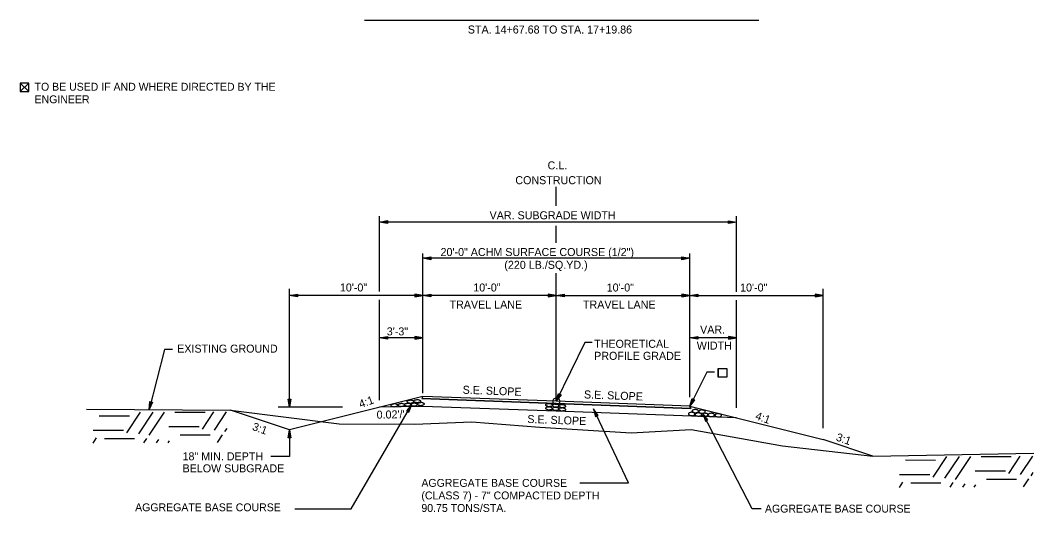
# Model space of a CAD drawing. Extents: x 1001270 to 1003428, y 1840152 to 1842912.
# Drawn here: x 1001301.9 to 1001377.9, y 1841010.8 to 1841047.7 of the extents above; entities that cross this region are included whole.
import ezdxf

# ---------------------------------------------------------------- set-up
doc = ezdxf.new("R2010")
doc.units = 0
for name, color, linetype in [('1', 7, 'Continuous'), ('10', 7, 'Continuous'), ('19', 7, 'Continuous'), ('Default', 7, 'Continuous'), ('Level 1', 7, 'Continuous')]:
    doc.layers.add(name, color=color, linetype=linetype)

# ---------------------------------------------------------------- blocks, each defined once
blk = doc.blocks.new('ROCKS')
at = {"layer": '1'}
blk.add_spline([(0.013, 0.06), (0.053, 0.053), (0.107, 0.033), (0.133, 0.013), (0.133, -0.007), (0.12, -0.033), (0.107, -0.04), (0.073, -0.053), (0.033, -0.067), (0.013, -0.067), (-0.02, -0.06), (-0.06, -0.053), (-0.087, -0.047), (-0.113, -0.02), (-0.113, -0.007), (-0.107, 0.02), (-0.087, 0.033), (-0.067, 0.047), (-0.033, 0.053), (-0.02, 0.06), (0.013, 0.06)], degree=3, dxfattribs=at)

msp = doc.modelspace()

# ---------------------------------------------------------------- linework, layer by layer
at = {"layer": '10'}
for p, q in [((1001301.883, 1841042.956), (1001302.524, 1841042.315)), ((1001302.524, 1841042.956), (1001301.883, 1841042.315)), ((1001302.264, 1841042.315), (1001302.276, 1841042.315))]:
    msp.add_line(p, q, dxfattribs=at)
msp.add_lwpolyline([(1001302.276, 1841042.315), (1001302.524, 1841042.315), (1001302.524, 1841042.956), (1001301.883, 1841042.956), (1001301.883, 1841042.315), (1001302.264, 1841042.315)], dxfattribs=at)
at = {"layer": '19'}
for p, q in [((1001327.692, 1841047.653), (1001357.251, 1841047.653)), ((1001342.062, 1841033.764), (1001342.062, 1841035.178)), ((1001328.801, 1841027.334), (1001328.801, 1841032.989)), ((1001328.801, 1841032.546), (1001329.401, 1841032.651)), ((1001355.323, 1841032.544), (1001328.801, 1841032.546)), ((1001329.401, 1841032.441), (1001328.801, 1841032.546)), ((1001328.961, 1841032.561), (1001329.401, 1841032.596)), ((1001329.401, 1841032.491), (1001328.961, 1841032.531)), ((1001329.401, 1841032.651), (1001329.401, 1841032.441)), ((1001354.983, 1841032.439), (1001354.983, 1841032.649)), ((1001354.983, 1841032.649), (1001355.583, 1841032.544)), ((1001354.983, 1841032.594), (1001355.423, 1841032.559)), ((1001355.583, 1841032.544), (1001354.983, 1841032.439)), ((1001355.423, 1841032.529), (1001354.983, 1841032.489)), ((1001355.583, 1841027.332), (1001355.583, 1841032.987)), ((1001342.062, 1841030.989), (1001342.062, 1841032.256)), ((1001332.061, 1841022.42), (1001332.062, 1841030.191)), ((1001352.061, 1841019.991), (1001352.062, 1841030.19)), ((1001332.062, 1841029.831), (1001332.662, 1841029.936)), ((1001352.062, 1841029.83), (1001332.062, 1841029.831)), ((1001332.662, 1841029.726), (1001332.062, 1841029.831)), ((1001332.222, 1841029.846), (1001332.662, 1841029.881)), ((1001332.662, 1841029.776), (1001332.222, 1841029.816)), ((1001332.662, 1841029.936), (1001332.662, 1841029.726)), ((1001351.462, 1841029.725), (1001351.462, 1841029.935)), ((1001351.462, 1841029.935), (1001352.062, 1841029.83)), ((1001351.462, 1841029.88), (1001351.902, 1841029.845)), ((1001352.062, 1841029.83), (1001351.462, 1841029.725)), ((1001351.902, 1841029.815), (1001351.462, 1841029.775)), ((1001342.061, 1841019.123), (1001342.062, 1841028.713)), ((1001322.061, 1841018.678), (1001322.062, 1841027.538)), ((1001322.062, 1841027.046), (1001322.662, 1841027.151)), ((1001322.662, 1841027.151), (1001322.662, 1841026.941)), ((1001331.462, 1841027.151), (1001331.462, 1841026.941)), ((1001332.062, 1841027.045), (1001331.462, 1841027.151)), ((1001332.061, 1841019.743), (1001332.062, 1841027.345)), ((1001332.062, 1841027.045), (1001332.662, 1841027.15)), ((1001332.662, 1841027.15), (1001332.662, 1841026.94)), ((1001341.462, 1841027.15), (1001341.462, 1841026.94)), ((1001342.062, 1841027.045), (1001341.462, 1841027.15)), ((1001342.062, 1841027.345), (1001342.062, 1841027.345)), ((1001342.062, 1841027.045), (1001342.662, 1841027.15)), ((1001342.662, 1841027.15), (1001342.662, 1841026.94)), ((1001351.462, 1841027.149), (1001351.462, 1841026.939)), ((1001352.062, 1841027.044), (1001351.462, 1841027.149)), ((1001352.061, 1841022.419), (1001352.062, 1841027.344)), ((1001352.062, 1841027.044), (1001352.662, 1841027.149)), ((1001352.662, 1841027.149), (1001352.662, 1841026.939)), ((1001361.462, 1841027.148), (1001361.462, 1841026.938)), ((1001362.062, 1841027.043), (1001361.462, 1841027.148)), ((1001362.061, 1841017.113), (1001362.062, 1841027.535)), ((1001322.662, 1841026.941), (1001322.062, 1841027.046)), ((1001332.062, 1841027.045), (1001322.062, 1841027.046)), ((1001322.222, 1841027.061), (1001322.662, 1841027.096)), ((1001322.662, 1841026.991), (1001322.222, 1841027.031)), ((1001328.8, 1841019.2), (1001328.801, 1841026.71)), ((1001331.902, 1841027.06), (1001331.462, 1841027.096)), ((1001331.462, 1841026.941), (1001332.062, 1841027.045)), ((1001331.462, 1841026.991), (1001331.902, 1841027.03)), ((1001332.662, 1841026.94), (1001332.062, 1841027.045)), ((1001342.062, 1841027.045), (1001332.062, 1841027.045)), ((1001332.222, 1841027.06), (1001332.662, 1841027.095)), ((1001332.662, 1841026.99), (1001332.222, 1841027.03)), ((1001341.902, 1841027.06), (1001341.462, 1841027.095)), ((1001341.462, 1841026.94), (1001342.062, 1841027.045)), ((1001341.462, 1841026.99), (1001341.902, 1841027.03)), ((1001342.662, 1841026.94), (1001342.062, 1841027.045)), ((1001342.062, 1841027.045), (1001352.062, 1841027.044)), ((1001342.062, 1841026.745), (1001342.062, 1841026.745)), ((1001342.222, 1841027.06), (1001342.662, 1841027.095)), ((1001342.662, 1841026.99), (1001342.222, 1841027.03)), ((1001351.902, 1841027.059), (1001351.462, 1841027.094)), ((1001351.462, 1841026.939), (1001352.062, 1841027.044)), ((1001351.462, 1841026.989), (1001351.902, 1841027.029)), ((1001352.662, 1841026.939), (1001352.062, 1841027.044)), ((1001352.062, 1841027.044), (1001362.062, 1841027.043)), ((1001352.222, 1841027.059), (1001352.662, 1841027.094)), ((1001352.662, 1841026.989), (1001352.222, 1841027.029)), ((1001355.582, 1841018.627), (1001355.583, 1841026.708)), ((1001361.902, 1841027.058), (1001361.462, 1841027.093)), ((1001361.462, 1841026.938), (1001362.062, 1841027.043)), ((1001361.462, 1841026.988), (1001361.902, 1841027.028)), ((1001328.801, 1841023.88), (1001329.401, 1841023.985)), ((1001332.062, 1841023.88), (1001328.801, 1841023.88)), ((1001329.401, 1841023.775), (1001328.801, 1841023.88)), ((1001328.961, 1841023.895), (1001329.401, 1841023.93)), ((1001329.401, 1841023.825), (1001328.961, 1841023.865)), ((1001329.401, 1841023.985), (1001329.401, 1841023.775)), ((1001331.462, 1841023.985), (1001331.461, 1841023.775)), ((1001331.461, 1841023.775), (1001332.062, 1841023.88)), ((1001332.062, 1841023.88), (1001331.462, 1841023.985)), ((1001331.902, 1841023.895), (1001331.462, 1841023.93)), ((1001331.461, 1841023.825), (1001331.902, 1841023.865)), ((1001352.062, 1841023.878), (1001352.662, 1841023.983)), ((1001355.583, 1841023.878), (1001352.062, 1841023.878)), ((1001352.662, 1841023.773), (1001352.062, 1841023.878)), ((1001352.222, 1841023.893), (1001352.662, 1841023.928)), ((1001352.662, 1841023.823), (1001352.222, 1841023.863)), ((1001352.662, 1841023.983), (1001352.662, 1841023.773)), ((1001354.983, 1841023.983), (1001354.983, 1841023.773)), ((1001355.583, 1841023.878), (1001354.983, 1841023.983)), ((1001355.423, 1841023.893), (1001354.983, 1841023.928)), ((1001354.983, 1841023.773), (1001355.583, 1841023.878)), ((1001354.983, 1841023.823), (1001355.423, 1841023.863)), ((1001352.061, 1841019.444), (1001352.061, 1841020.312)), ((1001322.061, 1841018.678), (1001322.061, 1841019.66)), ((1001342.061, 1841019.123), (1001342.229, 1841019.709)), ((1001342.416, 1841019.617), (1001342.061, 1841019.123)), ((1001342.121, 1841019.27), (1001342.275, 1841019.681)), ((1001342.374, 1841019.634), (1001342.145, 1841019.261)), ((1001342.229, 1841019.709), (1001342.416, 1841019.617)), ((1001311.536, 1841018.499), (1001311.584, 1841019.106)), ((1001311.786, 1841019.053), (1001311.536, 1841018.499)), ((1001311.565, 1841018.655), (1001311.634, 1841019.088)), ((1001311.584, 1841019.106), (1001311.786, 1841019.053)), ((1001311.74, 1841019.062), (1001311.59, 1841018.651)), ((1001321.956, 1841019.278), (1001322.166, 1841019.278)), ((1001322.061, 1841018.678), (1001321.956, 1841019.278)), ((1001322.046, 1841018.838), (1001322.011, 1841019.278)), ((1001332.061, 1841019.493), (1001322.061, 1841016.993)), ((1001322.166, 1841019.278), (1001322.061, 1841018.678)), ((1001322.116, 1841019.278), (1001322.076, 1841018.838)), ((1001326.686, 1841011.079), (1001331.228, 1841018.88)), ((1001331.228, 1841018.88), (1001330.836, 1841018.414)), ((1001331.017, 1841018.31), (1001331.228, 1841018.88)), ((1001332.06, 1841019.493), (1001331.979, 1841019.329)), ((1001332.061, 1841019.493), (1001331.979, 1841019.329)), ((1001352.061, 1841018.753), (1001352.239, 1841019.336)), ((1001352.425, 1841019.24), (1001352.061, 1841018.753)), ((1001352.124, 1841018.899), (1001352.285, 1841019.307)), ((1001352.383, 1841019.258), (1001352.147, 1841018.89)), ((1001352.239, 1841019.336), (1001352.425, 1841019.24)), ((1001310.866, 1841018.299), (1001309.844, 1841016.765)), ((1001311.819, 1841018.305), (1001310.734, 1841016.677)), ((1001312.679, 1841018.309), (1001311.532, 1841016.589)), ((1001315.731, 1841018.282), (1001313.469, 1841018.288)), ((1001316.377, 1841018.33), (1001315.516, 1841017.038)), ((1001317.329, 1841018.335), (1001316.406, 1841016.95)), ((1001322.061, 1841016.993), (1001317.651, 1841018.463)), ((1001326.033, 1841018.678), (1001321.211, 1841018.678)), ((1001332.061, 1841018.743), (1001328.8, 1841018.678)), ((1001330.836, 1841018.414), (1001331.017, 1841018.31)), ((1001331.138, 1841018.748), (1001330.883, 1841018.389)), ((1001330.974, 1841018.335), (1001331.162, 1841018.734)), ((1001347.475, 1841013.014), (1001344.842, 1841018.568)), ((1001345.193, 1841018.072), (1001344.842, 1841018.568)), ((1001344.842, 1841018.568), (1001345.005, 1841017.981)), ((1001344.899, 1841018.419), (1001345.051, 1841018.007)), ((1001345.148, 1841018.051), (1001344.925, 1841018.431)), ((1001345.005, 1841017.981), (1001345.193, 1841018.072)), ((1001352.061, 1841018.753), (1001362.061, 1841016.253)), ((1001352.061, 1841018.753), (1001352.146, 1841018.583)), ((1001352.146, 1841018.583), (1001352.061, 1841018.753)), ((1001356.741, 1841011.077), (1001353.056, 1841018.221)), ((1001353.423, 1841017.736), (1001353.056, 1841018.221)), ((1001353.056, 1841018.221), (1001353.239, 1841017.639)), ((1001353.119, 1841018.074), (1001353.285, 1841017.666)), ((1001353.379, 1841017.714), (1001353.144, 1841018.086)), ((1001310.059, 1841018.009), (1001307.797, 1841018.015)), ((1001353.239, 1841017.639), (1001353.423, 1841017.736)), ((1001309.62, 1841016.931), (1001307.358, 1841016.937)), ((1001315.292, 1841017.204), (1001313.03, 1841017.209)), ((1001316.13, 1841016.578), (1001313.868, 1841016.583)), ((1001317.02, 1841016.62), (1001316.631, 1841016.037)), ((1001317.358, 1841017.093), (1001317.204, 1841016.862)), ((1001321.956, 1841016.393), (1001322.061, 1841016.993)), ((1001322.006, 1841016.393), (1001322.046, 1841016.833)), ((1001322.061, 1841016.993), (1001322.166, 1841016.393)), ((1001322.061, 1841016.993), (1001322.061, 1841015.002)), ((1001322.076, 1841016.833), (1001322.111, 1841016.393)), ((1001307.584, 1841016.381), (1001307.32, 1841015.985)), ((1001310.458, 1841016.305), (1001308.196, 1841016.311)), ((1001311.348, 1841016.347), (1001311.121, 1841016.006)), ((1001312.238, 1841016.259), (1001312.073, 1841016.012)), ((1001313.036, 1841016.171), (1001312.933, 1841016.016)), ((1001322.166, 1841016.393), (1001321.956, 1841016.393)), ((1001365.796, 1841015.008), (1001362.061, 1841016.253)), ((1001322.061, 1841015.002), (1001320.674, 1841015.002)), ((1001372.256, 1841014.992), (1001371.172, 1841013.365)), ((1001373.116, 1841014.997), (1001371.969, 1841013.277)), ((1001376.814, 1841015.018), (1001375.953, 1841013.726)), ((1001377.767, 1841015.023), (1001376.843, 1841013.638)), ((1001370.497, 1841014.697), (1001368.235, 1841014.703)), ((1001371.304, 1841014.987), (1001370.281, 1841013.453)), ((1001376.169, 1841014.97), (1001373.907, 1841014.976)), ((1001370.058, 1841013.619), (1001367.796, 1841013.625)), ((1001375.73, 1841013.892), (1001373.468, 1841013.897)), ((1001377.795, 1841013.781), (1001377.641, 1841013.55)), ((1001343.829, 1841013.015), (1001347.475, 1841013.014)), ((1001368.021, 1841013.069), (1001367.757, 1841012.673)), ((1001370.896, 1841012.993), (1001368.634, 1841012.999)), ((1001371.785, 1841013.035), (1001371.558, 1841012.694)), ((1001372.676, 1841012.947), (1001372.511, 1841012.7)), ((1001373.474, 1841012.859), (1001373.371, 1841012.704)), ((1001376.568, 1841013.266), (1001374.306, 1841013.271)), ((1001377.457, 1841013.308), (1001377.069, 1841012.725)), ((1001322.472, 1841011.08), (1001326.686, 1841011.079)), ((1001357.426, 1841011.077), (1001356.741, 1841011.077))]:
    msp.add_line(p, q, dxfattribs=at)
for points in [[(1001344.762, 1841023.518), (1001344.192, 1841023.518), (1001342.061, 1841019.123)], [(1001313.29, 1841022.999), (1001312.69, 1841022.999), (1001311.536, 1841018.499)], [(1001353.929, 1841021.316), (1001353.359, 1841021.316), (1001352.061, 1841018.753)], [(1001354.851, 1841020.926), (1001354.209, 1841020.926), (1001354.209, 1841021.568), (1001354.851, 1841021.568), (1001354.851, 1841020.926)], [(1001354.213, 1841020.93), (1001354.213, 1841021.571), (1001354.854, 1841021.571), (1001354.854, 1841020.93), (1001354.213, 1841020.93)], [(1001352.146, 1841018.583), (1001342.061, 1841018.956), (1001331.979, 1841019.329)], [(1001331.979, 1841019.329), (1001342.062, 1841018.956)], [(1001352.061, 1841018.753), (1001342.061, 1841019.123), (1001332.061, 1841019.493)], [(1001342.061, 1841019.123), (1001332.061, 1841019.493)], [(1001352.061, 1841018.753), (1001342.061, 1841019.123)], [(1001342.062, 1841018.956), (1001352.146, 1841018.583)], [(1001306.853, 1841018.526), (1001317.651, 1841018.463), (1001325.778, 1841017.426), (1001331.438, 1841017.421), (1001335.734, 1841017.574), (1001340.826, 1841017.19), (1001347.673, 1841016.761), (1001352.167, 1841017.015), (1001359.011, 1841015.793), (1001365.796, 1841015.008), (1001377.851, 1841015.227)], [(1001355.582, 1841017.873), (1001342.061, 1841018.373), (1001332.061, 1841018.743)]]:
    msp.add_lwpolyline(points, dxfattribs=at)
msp.add_circle((1001342.066, 1841019.121), 0.25, dxfattribs=at)

# ---------------------------------------------------------------- block references
at = {"layer": '1'}
for p, xscale, yscale, rotation in [((1001329.902, 1841018.816), 1.9687338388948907, -1.96873383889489, 1.6684326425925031), ((1001330.426, 1841018.844), 1.9687338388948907, -1.96873383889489, 1.6684326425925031), ((1001330.925, 1841018.859), 1.9687338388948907, -1.96873383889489, 1.6684326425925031), ((1001331.115, 1841019.088), 1.9687338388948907, -1.96873383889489, 1.6684326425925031), ((1001331.384, 1841018.872), 1.9687338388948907, -1.96873383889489, 1.6684326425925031), ((1001331.613, 1841019.128), 1.9687338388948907, -1.96873383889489, 1.6684326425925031), ((1001331.895, 1841018.913), 1.9687338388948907, -1.96873383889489, 1.6684326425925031), ((1001352.228, 1841018.166), 1.968733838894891, 1.96873383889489, 178.32232610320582), ((1001352.51, 1841018.381), 1.968733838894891, 1.96873383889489, 178.32232610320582), ((1001352.738, 1841018.125), 1.968733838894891, 1.96873383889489, 178.32232610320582), ((1001353.007, 1841018.34), 1.968733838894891, 1.96873383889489, 178.32232610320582), ((1001353.198, 1841018.111), 1.968733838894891, 1.96873383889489, 178.32232610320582), ((1001353.696, 1841018.097), 1.968733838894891, 1.96873383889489, 178.32232610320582), ((1001354.221, 1841018.068), 1.968733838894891, 1.96873383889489, 178.32232610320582)]:
    msp.add_blockref('ROCKS', p, dxfattribs=dict(at, xscale=xscale, yscale=yscale, rotation=rotation))
at = {"layer": 'Level 1', "xscale": 2.011654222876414, "yscale": -2.011654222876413, "rotation": 176.3595307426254}
for p in [(1001341.545, 1841018.846), (1001342.039, 1841018.809), (1001342.521, 1841018.769), (1001341.537, 1841018.598), (1001342.031, 1841018.561), (1001342.523, 1841018.524)]:
    msp.add_blockref('ROCKS', p, dxfattribs=at)

# ---------------------------------------------------------------- texts
at = {"layer": '19'}
for s, height, rotation, p in [('STA. 14+67.68 TO STA. 17+19.86', 0.6, 359.99538, (1001335.433, 1841046.662)), ('C.L.', 0.6, 359.99538, (1001341.411, 1841036.489)), ('CONSTRUCTION', 0.60001, 359.99538, (1001338.994, 1841035.381)), ('VAR. SUBGRADE WIDTH', 0.60001, 359.99538, (1001337.063, 1841032.753)), ('20\'-0" ACHM SURFACE COURSE (1/2")', 0.60001, 359.99538, (1001333.387, 1841030)), ('(220 LB./SQ.YD.)', 0.60001, 359.99538, (1001338.169, 1841029.043)), ('10\'-0"', 0.6, 359.99538, (1001325.841, 1841027.346)), ('10\'-0"', 0.6, 359.99538, (1001325.841, 1841027.346)), ('10\'-0" ', 0.6, 359.99538, (1001335.841, 1841027.345)), ('10\'-0"', 0.6, 359.99538, (1001345.841, 1841027.344)), ('10\'-0"', 0.6, 359.99538, (1001355.841, 1841027.344)), ('TRAVEL LANE ', 0.6, 359.99538, (1001334.062, 1841026.067)), ('TRAVEL LANE ', 0.6, 359.99538, (1001344.062, 1841026.067)), ('3\'-3"', 0.6, 359.99538, (1001329.356, 1841024.058)), ('VAR.', 0.6, 359.99538, (1001352.842, 1841024.195)), ('THEORETICAL', 0.6, 360, (1001344.901, 1841023.128)), ('WIDTH', 0.6, 359.99538, (1001352.592, 1841022.995)), ('PROFILE GRADE', 0.6, 360, (1001344.901, 1841022.228)), ('S.E. SLOPE', 0.6, 357.88102, (1001335.033, 1841019.694)), ('S.E. SLOPE', 0.6, 357.88102, (1001344.129, 1841019.344)), ('4:1', 0.6, 19.50574, (1001327.39, 1841018.61)), ("0.02'/'", 0.6, 1.17118, (1001328.602, 1841017.817)), ('S.E. SLOPE', 0.6, 357.88102, (1001339.884, 1841017.505)), ('4:1', 0.6, 340.49426, (1001356.932, 1841017.793)), ('3:1', 0.6, 340.49426, (1001319.224, 1841016.989)), ('3:1', 0.6, 340.49426, (1001362.982, 1841016.203)), ('18" MIN. DEPTH', 0.6, 0, (1001314.048, 1841014.702)), ('BELOW SUBGRADE', 0.6, 0, (1001314.048, 1841013.802)), ('AGGREGATE BASE COURSE', 0.59001, 359.99538, (1001331.952, 1841012.719)), ('(CLASS 7) - 7" COMPACTED DEPTH', 0.59001, 359.99538, (1001331.952, 1841011.779)), ('AGGREGATE BASE COURSE', 0.59001, 359.99538, (1001310.493, 1841010.889)), ('90.75 TONS/STA.', 0.59001, 359.99538, (1001331.952, 1841010.839)), ('AGGREGATE BASE COURSE', 0.59001, 359.99538, (1001357.705, 1841010.79))]:
    msp.add_text(s, height=height, rotation=rotation, dxfattribs=at).set_placement(p)
msp.add_text('EXISTING GROUND', height=0.6, dxfattribs=at).set_placement((1001313.645, 1841022.768))
at = {"layer": 'Default'}
for s, height, p in [('TO BE USED IF AND WHERE DIRECTED BY THE ', 0.59001, (1001302.956, 1841042.382)), ('ENGINEER', 0.59, (1001302.956, 1841041.442))]:
    msp.add_text(s, height=height, rotation=359.99538, dxfattribs=at).set_placement(p)

doc.saveas('drawing.dxf')
